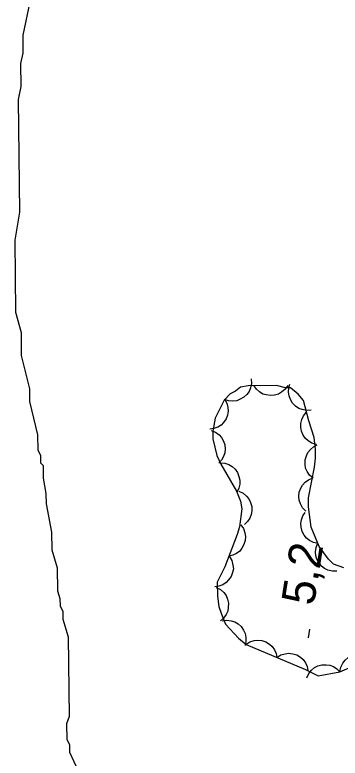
# Model space of a CAD drawing. Extents: x 282461 to 284471, y 5554090 to 5557646.
# Drawn here: x 283600.8 to 283630.3, y 5556718 to 5556785.4 of the extents above; entities that cross this region are included whole.
import ezdxf

# ---------------------------------------------------------------- set-up
doc = ezdxf.new("R2010")
doc.units = 0
for name, color, linetype in [('Niveau 1', 7, 'Continuous'), ('Niveau 3', 7, 'Continuous'), ('Niveau 44', 7, 'Continuous')]:
    doc.layers.add(name, color=color, linetype=linetype)

msp = doc.modelspace()

# ---------------------------------------------------------------- linework, layer by layer
at = {"layer": 'Niveau 1'}
msp.add_lwpolyline([(283602.21, 5556786.56), (283601.55, 5556783.53), (283601.57, 5556781.91), (283601.35, 5556780.98), (283601.37, 5556778.89), (283601.15, 5556777.72), (283601.27, 5556767.51), (283600.84, 5556764.95), (283600.91, 5556758.45), (283601.4, 5556756.6), (283601.42, 5556754.51), (283602.16, 5556751.5), (283602.17, 5556750.33), (283602.9, 5556747.32), (283602.92, 5556745.93), (283603.16, 5556745.47), (283603.16, 5556744.77), (283603.4, 5556744.54), (283603.41, 5556743.38), (283603.66, 5556741.99), (283603.67, 5556741.06), (283604.17, 5556738.51), (283604.18, 5556736.89), (283604.67, 5556735.27), (283604.69, 5556733.18), (283604.93, 5556732.49), (283604.94, 5556731.79), (283605.18, 5556731.33), (283605.19, 5556730.63), (283605.67, 5556729.01), (283605.75, 5556721.81), (283605.53, 5556721.12), (283605.55, 5556719.72), (283605.78, 5556719.26), (283605.79, 5556718.56), (283606.98, 5556716.02)], dxfattribs=at)
at = {"layer": 'Niveau 3'}
msp.add_line((283627.46, 5556728.93), (283627.58, 5556729.72), dxfattribs=at)
at = {"layer": 'Niveau 44'}
for points in [[(283622.27, 5556752.4), (283622.3, 5556751.98), (283622.21, 5556751.58), (283622.09, 5556751.26), (283621.88, 5556750.98), (283621.6, 5556750.72), (283621.26, 5556750.54), (283620.96, 5556750.41), (283620.6, 5556750.38), (283620.22, 5556750.41), (283619.88, 5556750.53)], [(283630.66, 5556735.27), (283629.72, 5556735.61), (283629.26, 5556736.06), (283628.43, 5556737.21), (283627.71, 5556738.95), (283627.46, 5556740.8), (283627.45, 5556741.61), (283628, 5556744.4), (283628.1, 5556745.22), (283628.09, 5556746.03), (283627.97, 5556747.07), (283627.48, 5556748.58), (283627, 5556750.43), (283626.53, 5556751), (283625.82, 5556751.57), (283625.36, 5556751.57), (283624.55, 5556751.79), (283621.99, 5556751.76), (283621.3, 5556751.64), (283620.84, 5556751.28), (283620.37, 5556751.05), (283619.8, 5556750.46), (283619.01, 5556748.83), (283618.79, 5556747.66), (283618.8, 5556746.97), (283619.16, 5556745.46), (283619.52, 5556744.65), (283620.94, 5556742.23), (283621.3, 5556741.31), (283621.42, 5556740.61), (283621.21, 5556738.99), (283620.99, 5556738.29), (283619.86, 5556735.37), (283619.18, 5556733.97), (283619.2, 5556732.7), (283619.32, 5556731.77), (283619.56, 5556731.08), (283619.92, 5556730.15), (283621.1, 5556728.89), (283621.8, 5556728.32), (283627.17, 5556726.06), (283628.33, 5556725.49), (283630.3, 5556725.86)], [(283625.57, 5556751.8), (283625.34, 5556751.45), (283625.02, 5556751.18), (283624.74, 5556751.01), (283624.39, 5556750.91), (283624.02, 5556750.87), (283623.63, 5556750.93), (283623.31, 5556751.02), (283623.01, 5556751.21), (283622.73, 5556751.47), (283622.53, 5556751.77)], [(283627.71, 5556749.57), (283627.29, 5556749.53), (283626.88, 5556749.61), (283626.57, 5556749.72), (283626.28, 5556749.93), (283626.01, 5556750.2), (283625.82, 5556750.53), (283625.69, 5556750.84), (283625.65, 5556751.19), (283625.67, 5556751.57), (283625.77, 5556751.92)], [(283619.85, 5556750.57), (283620.06, 5556750.2), (283620.16, 5556749.8), (283620.19, 5556749.46), (283620.12, 5556749.11), (283619.99, 5556748.76), (283619.76, 5556748.45), (283619.54, 5556748.2), (283619.24, 5556748.02), (283618.89, 5556747.88), (283618.52, 5556747.83)], [(283628.17, 5556746.44), (283627.77, 5556746.56), (283627.42, 5556746.78), (283627.17, 5556747), (283626.97, 5556747.3), (283626.83, 5556747.64), (283626.77, 5556748.03), (283626.76, 5556748.36), (283626.85, 5556748.7), (283627.01, 5556749.05), (283627.24, 5556749.33)], [(283618.62, 5556747.72), (283619.02, 5556747.57), (283619.35, 5556747.31), (283619.58, 5556747.08), (283619.75, 5556746.76), (283619.87, 5556746.41), (283619.9, 5556746.02), (283619.88, 5556745.69), (283619.76, 5556745.35), (283619.58, 5556745.02), (283619.33, 5556744.75)], [(283627.88, 5556743.38), (283627.56, 5556743.66), (283627.34, 5556744.01), (283627.2, 5556744.31), (283627.15, 5556744.67), (283627.16, 5556745.04), (283627.27, 5556745.42), (283627.4, 5556745.72), (283627.63, 5556745.99), (283627.92, 5556746.24), (283628.24, 5556746.4)], [(283619.44, 5556744.79), (283619.86, 5556744.76), (283620.25, 5556744.62), (283620.54, 5556744.46), (283620.8, 5556744.21), (283621.01, 5556743.9), (283621.15, 5556743.54), (283621.24, 5556743.22), (283621.22, 5556742.86), (283621.14, 5556742.49), (283620.98, 5556742.16)], [(283627.21, 5556740.41), (283626.91, 5556740.71), (283626.72, 5556741.07), (283626.61, 5556741.39), (283626.58, 5556741.74), (283626.62, 5556742.12), (283626.76, 5556742.48), (283626.91, 5556742.77), (283627.16, 5556743.03), (283627.47, 5556743.25), (283627.8, 5556743.39)], [(283621.15, 5556742.21), (283621.53, 5556742.03), (283621.84, 5556741.76), (283622.06, 5556741.51), (283622.21, 5556741.18), (283622.31, 5556740.82), (283622.31, 5556740.43), (283622.27, 5556740.1), (283622.13, 5556739.77), (283621.92, 5556739.46), (283621.66, 5556739.2)], [(283628.32, 5556737.48), (283627.9, 5556737.56), (283627.54, 5556737.76), (283627.27, 5556737.96), (283627.05, 5556738.24), (283626.88, 5556738.57), (283626.8, 5556738.95), (283626.76, 5556739.28), (283626.82, 5556739.63), (283626.95, 5556739.98), (283627.16, 5556740.29)], [(283621.33, 5556739.17), (283621.57, 5556738.82), (283621.7, 5556738.43), (283621.76, 5556738.1), (283621.72, 5556737.74), (283621.61, 5556737.38), (283621.41, 5556737.05), (283621.22, 5556736.78), (283620.92, 5556736.57), (283620.59, 5556736.41), (283620.23, 5556736.33)], [(283630.04, 5556734.97), (283629.62, 5556734.96), (283629.22, 5556735.07), (283628.91, 5556735.2), (283628.64, 5556735.43), (283628.39, 5556735.71), (283628.22, 5556736.06), (283628.11, 5556736.37), (283628.09, 5556736.73), (283628.14, 5556737.1), (283628.26, 5556737.44)], [(283620.31, 5556736.29), (283620.52, 5556735.93), (283620.61, 5556735.52), (283620.65, 5556735.19), (283620.58, 5556734.84), (283620.44, 5556734.49), (283620.22, 5556734.17), (283620, 5556733.93), (283619.69, 5556733.74), (283619.34, 5556733.61), (283618.98, 5556733.55)], [(283619.1, 5556733.5), (283619.48, 5556733.31), (283619.77, 5556733.03), (283619.98, 5556732.76), (283620.12, 5556732.43), (283620.2, 5556732.07), (283620.18, 5556731.68), (283620.14, 5556731.35), (283619.98, 5556731.03), (283619.76, 5556730.72), (283619.49, 5556730.48)], [(283619.63, 5556730.46), (283620.05, 5556730.53), (283620.45, 5556730.47), (283620.78, 5556730.38), (283621.08, 5556730.19), (283621.36, 5556729.94), (283621.57, 5556729.62), (283621.73, 5556729.33), (283621.79, 5556728.97), (283621.79, 5556728.6), (283621.71, 5556728.24)], [(283621.79, 5556728.32), (283622.14, 5556728.56), (283622.54, 5556728.67), (283622.87, 5556728.72), (283623.23, 5556728.67), (283623.58, 5556728.56), (283623.91, 5556728.35), (283624.17, 5556728.14), (283624.37, 5556727.84), (283624.52, 5556727.5), (283624.6, 5556727.14)], [(283624.6, 5556727.14), (283624.95, 5556727.38), (283625.35, 5556727.49), (283625.68, 5556727.54), (283626.03, 5556727.49), (283626.39, 5556727.38), (283626.72, 5556727.17), (283626.98, 5556726.96), (283627.18, 5556726.66), (283627.33, 5556726.32), (283627.4, 5556725.96)], [(283630.3, 5556725.86), (283630.38, 5556726.28), (283630.57, 5556726.64), (283630.77, 5556726.91), (283631.05, 5556727.13), (283631.38, 5556727.31), (283631.76, 5556727.4), (283632.09, 5556727.44), (283632.44, 5556727.38), (283632.8, 5556727.25), (283633.1, 5556727.05)], [(283630.3, 5556725.86), (283632.84, 5556726.94)], [(283627.31, 5556725.3), (283627.48, 5556725.69), (283627.74, 5556726), (283627.99, 5556726.23), (283628.31, 5556726.38), (283628.68, 5556726.48), (283629.06, 5556726.49), (283629.39, 5556726.46), (283629.72, 5556726.32), (283630.04, 5556726.12), (283630.3, 5556725.86)]]:
    msp.add_lwpolyline(points, dxfattribs=at)

# ---------------------------------------------------------------- texts
at = {"layer": 'Niveau 3'}
msp.add_text('5,2  ', height=3, rotation=81.09575, dxfattribs=at).set_placement((283627.94, 5556731.77))

doc.saveas('drawing.dxf')
